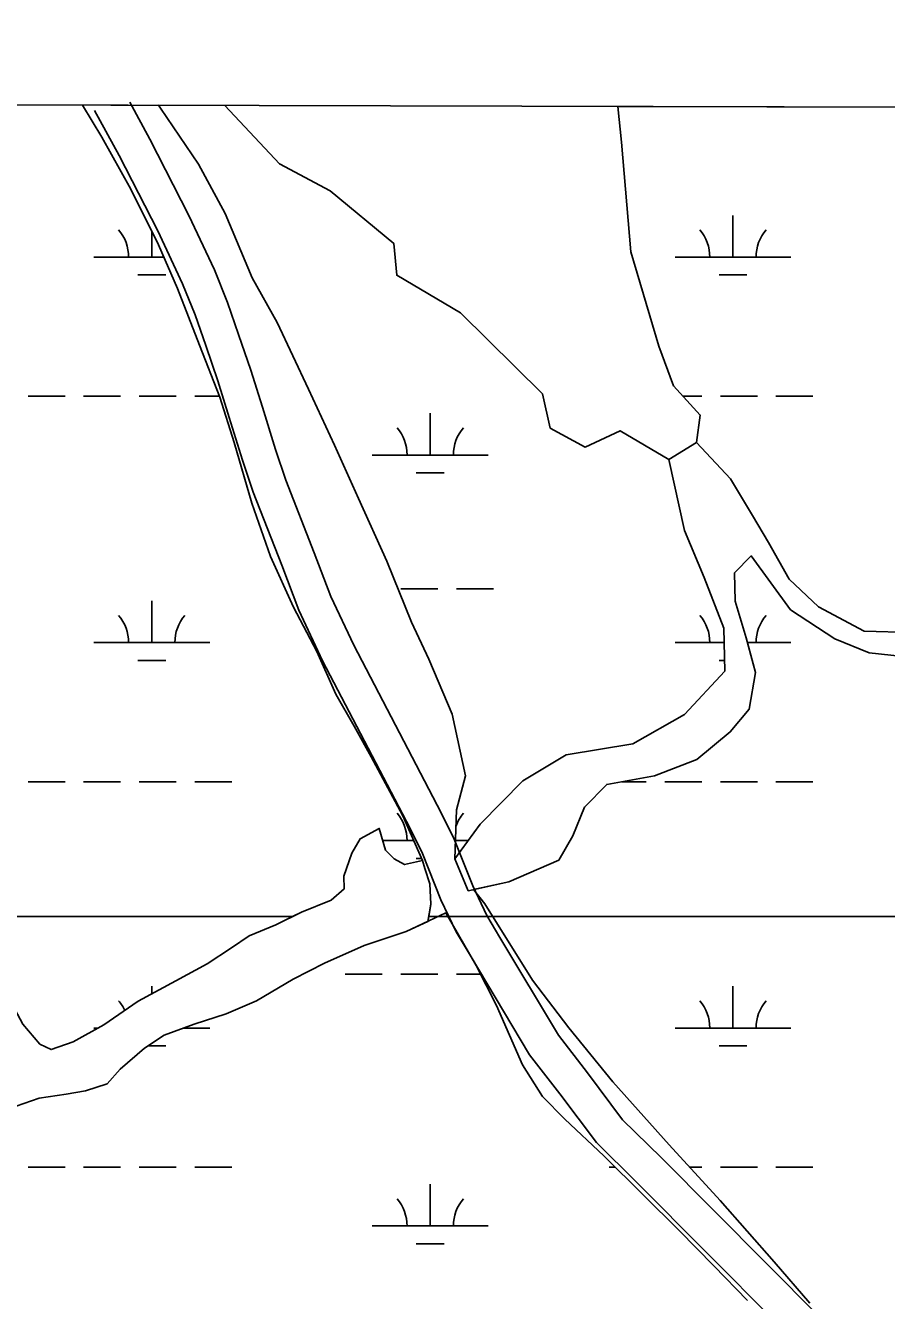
# Model space of a CAD drawing. Extents: x 3161564 to 3199464, y 849354 to 874788.
# Drawn here: x 3190598 to 3191342, y 871907 to 873008 of the extents above; entities that cross this region are included whole.
import ezdxf

# ---------------------------------------------------------------- set-up
doc = ezdxf.new("R2010")
doc.units = 0
for name, color, linetype in [('V-GRID-FRAM', 7, 'Continuous'), ('V-ROAD-CNTR', 7, 'Continuous'), ('V-SITE-VEGE', 7, 'Continuous'), ('V-TOPO-SHOR', 7, 'Continuous'), ('V-WETL-SWMP', 7, 'Continuous')]:
    doc.layers.add(name, color=color, linetype=linetype)

msp = doc.modelspace()

# ---------------------------------------------------------------- linework, layer by layer
at = {"layer": 'V-GRID-FRAM'}
msp.add_lwpolyline([(3165819.2, 873007.6), (3197186.7, 872920.9), (3197144.3, 854733.3), (3165761, 854820), (3165819.2, 873007.6)], dxfattribs=at)
at = {"layer": 'V-ROAD-CNTR'}
for points in [[(3190657.7, 872934.2), (3190678.9, 872895.5), (3190712.2, 872830.4), (3190733.6, 872784.7), (3190744.4, 872757.8), (3190753.7, 872731.3), (3190764, 872700.8), (3190773.9, 872669.3), (3190785.3, 872632.4), (3190794.6, 872604.9), (3190819.3, 872541.8), (3190834.1, 872503), (3190854.6, 872459.4), (3190930.2, 872314.5), (3190940.9, 872293.1), (3190956.7, 872253), (3190970, 872225.4), (3190981.9, 872205.2), (3191033.4, 872119.4), (3191059.5, 872085.5), (3191091, 872043.5), (3191125.7, 872009.5), (3191306.7, 871827.5)], [(3190688, 872941.4), (3190705.4, 872909.6), (3190739.1, 872843.6), (3190761.1, 872796.7), (3190772.5, 872768.4), (3190782.1, 872741), (3190792.5, 872710.1), (3190802.6, 872678.3), (3190813.8, 872641.6), (3190822.8, 872615.2), (3190847.2, 872552.6), (3190861.7, 872514.7), (3190881.5, 872472.8), (3190956.9, 872328.2), (3190968.3, 872305.4), (3190984.3, 872265), (3190996.5, 872239.6), (3191007.7, 872220.6), (3191058.3, 872136.3), (3191083.4, 872103.6), (3191113.6, 872063.3), (3191146.9, 872030.8), (3191328.9, 871847.7)]]:
    msp.add_lwpolyline(points, dxfattribs=at)
at = {"layer": 'V-SITE-VEGE'}
for p, q in [((3190770.1, 872938.6), (3189378.4, 872942.5)), ((3190817.3, 872888.2), (3190770.1, 872938.6)), ((3191870, 872935.6), (3191109.6, 872937.7)), ((3191109.6, 872937.7), (3191112.6, 872906.8)), ((3191112.6, 872906.8), (3191120.7, 872812.3)), ((3190861.1, 872864.9), (3190817.3, 872888.2)), ((3190916.1, 872819.5), (3190861.1, 872864.9)), ((3190918.7, 872792.1), (3190916.1, 872819.5)), ((3191120.7, 872812.3), (3191144.9, 872730.8)), ((3190973.7, 872759.6), (3190918.7, 872792.1)), ((3191044.4, 872689.6), (3190973.7, 872759.6)), ((3191144.9, 872730.8), (3191157.5, 872696.6)), ((3191157.5, 872696.6), (3191180.8, 872671.4)), ((3191051.2, 872660.1), (3191044.4, 872689.6)), ((3191180.8, 872671.4), (3191177.6, 872647.8)), ((3191081.4, 872643.8), (3191051.2, 872660.1)), ((3191111.5, 872657.9), (3191081.4, 872643.8)), ((3191153.5, 872633.1), (3191111.5, 872657.9)), ((3191177.6, 872647.8), (3191207, 872616.4)), ((3191167, 872571.7), (3191153.5, 872633.1)), ((3191207, 872616.4), (3191225.9, 872584.7)), ((3191225.9, 872584.7), (3191239.7, 872561.3)), ((3191184.2, 872531.1), (3191167, 872571.7)), ((3191239.7, 872561.3), (3191257.5, 872529.9)), ((3191224.8, 872549.8), (3191210.3, 872535.2)), ((3191258.7, 872503.2), (3191224.8, 872549.8)), ((3191201.1, 872487.4), (3191184.2, 872531.1)), ((3191210.3, 872535.2), (3191210.8, 872510.7)), ((3191257.5, 872529.9), (3191282.9, 872505.9)), ((3191210.8, 872510.7), (3191220.5, 872479.1)), ((3191282.9, 872505.9), (3191322.3, 872484.8)), ((3191296.9, 872478.2), (3191258.7, 872503.2)), ((3191202.1, 872450.4), (3191201.1, 872487.4)), ((3191322.3, 872484.8), (3191363.5, 872483.6)), ((3191220.5, 872479.1), (3191228.4, 872449.1)), ((3191326.5, 872466.2), (3191296.9, 872478.2)), ((3191366.6, 872461.8), (3191326.5, 872466.2)), ((3191167.1, 872413.1), (3191202.1, 872450.4)), ((3191228.4, 872449.1), (3191223.1, 872417.6)), ((3191223.1, 872417.6), (3191206.6, 872398)), ((3191122.5, 872387.7), (3191167.1, 872413.1)), ((3191206.6, 872398), (3191177.7, 872374.1)), ((3191065, 872378.3), (3191122.5, 872387.7)), ((3191027.5, 872355.6), (3191065, 872378.3)), ((3191177.7, 872374.1), (3191141.1, 872359.9)), ((3190990.8, 872318.3), (3191027.5, 872355.6)), ((3191100, 872352.6), (3191080.8, 872333.1)), ((3191141.1, 872359.9), (3191100, 872352.6)), ((3191080.8, 872333.1), (3191070.6, 872308.4)), ((3190968.9, 872288.5), (3190990.8, 872318.3)), ((3190886.9, 872305.8), (3190903.5, 872314.7)), ((3190903.5, 872314.7), (3190909, 872295.8)), ((3191070.6, 872308.4), (3191058.5, 872287.3)), ((3190879.8, 872293.2), (3190886.9, 872305.8)), ((3190909, 872295.8), (3190916.3, 872288.3)), ((3190873, 872273.5), (3190879.8, 872293.2)), ((3190916.3, 872288.3), (3190925.4, 872283.4)), ((3190925.4, 872283.4), (3190941, 872286.9)), ((3190941, 872286.9), (3190942.9, 872280.2)), ((3190980.4, 872260.9), (3190968.9, 872288.5)), ((3191058.5, 872287.3), (3191015.4, 872268.7)), ((3190873.1, 872262.4), (3190873, 872273.5)), ((3190942.9, 872280.2), (3190947.2, 872266.8)), ((3190861.9, 872252.6), (3190873.1, 872262.4)), ((3190947.2, 872266.8), (3190948, 872249.3)), ((3191015.4, 872268.7), (3190980.4, 872260.9)), ((3190836.3, 872242.5), (3190861.9, 872252.6)), ((3190828.7, 872238.7), (3190836.3, 872242.5)), ((3190948, 872249.3), (3190946.2, 872238.7)), ((3189982.7, 872238.7), (3190828.7, 872238.7)), ((3190946.2, 872238.7), (3191870, 872238.7))]:
    msp.add_line(p, q, dxfattribs=at)
for points in [[(3190595.8, 872145.7), (3190610.5, 872128.4), (3190620.3, 872123.8), (3190639.3, 872130.5), (3190665.7, 872145.3), (3190695.2, 872165.5), (3190727.8, 872183.1), (3190754.9, 872197.9), (3190775.8, 872211.7), (3190791.1, 872222.1), (3190814.1, 872231.5), (3190828.7, 872238.7), (3189982.7, 872238.7)], [(3191870, 868394.8), (3191870, 872238.7), (3190946.2, 872238.7), (3190945.5, 872234.4), (3190926.8, 872225.7), (3190890.5, 872213.7), (3190856.2, 872198.3), (3190829.1, 872184.6), (3190797.6, 872165.8), (3190771.4, 872154.6), (3190743.6, 872145.6), (3190717.7, 872136.2), (3190700.9, 872125), (3190679.9, 872106.8), (3190668.4, 872094.3), (3190649.9, 872088.1), (3190633.1, 872085.3), (3190609.9, 872082), (3190590, 872075.1)]]:
    msp.add_lwpolyline(points, dxfattribs=at)
at = {"layer": 'V-TOPO-SHOR'}
for points in [[(3190973.7, 872759.6), (3190918.7, 872792.1), (3190916.1, 872819.5), (3190861.1, 872864.9), (3190817.3, 872888.2), (3190770.1, 872938.6)], [(3191109.6, 872937.7), (3191112.6, 872906.8), (3191120.7, 872812.3), (3191144.9, 872730.8), (3191157.5, 872696.6), (3191180.8, 872671.4), (3191177.6, 872647.8), (3191153.5, 872633.1), (3191111.5, 872657.9), (3191081.4, 872643.8), (3191051.2, 872660.1), (3191044.4, 872689.6), (3190973.7, 872759.6)], [(3191177.6, 872647.8), (3191207, 872616.4), (3191225.9, 872584.7), (3191239.7, 872561.3), (3191257.5, 872529.9), (3191282.9, 872505.9), (3191322.3, 872484.8), (3191363.5, 872483.6), (3191405.9, 872485.5), (3191437.1, 872514), (3191465.1, 872541.9), (3191476.5, 872559), (3191480.9, 872547.6), (3191469.7, 872524), (3191448.2, 872498.8), (3191417.7, 872470.3), (3191396.2, 872462.2), (3191366.6, 872461.8), (3191326.5, 872466.2), (3191296.9, 872478.2), (3191258.7, 872503.2), (3191224.8, 872549.8), (3191210.3, 872535.2)], [(3190990.8, 872318.3), (3191027.5, 872355.6), (3191065, 872378.3), (3191122.5, 872387.7), (3191167.1, 872413.1), (3191202.1, 872450.4), (3191201.1, 872487.4), (3191184.2, 872531.1), (3191167, 872571.7), (3191153.5, 872633.1)], [(3191210.3, 872535.2), (3191210.8, 872510.7), (3191220.5, 872479.1), (3191228.4, 872449.1), (3191223.1, 872417.6), (3191206.6, 872398), (3191177.7, 872374.1), (3191141.1, 872359.9), (3191100, 872352.6), (3191080.8, 872333.1), (3191070.6, 872308.4), (3191058.5, 872287.3), (3191015.4, 872268.7), (3190980.4, 872260.9), (3190968.9, 872288.5), (3190990.8, 872318.3)], [(3190836.3, 872242.5), (3190861.9, 872252.6), (3190873.1, 872262.4), (3190873, 872273.5), (3190879.8, 872293.2), (3190886.9, 872305.8), (3190903.5, 872314.7), (3190909, 872295.8), (3190916.3, 872288.3), (3190925.4, 872283.4), (3190941, 872286.9), (3190942.9, 872280.2), (3190947.2, 872266.8), (3190948, 872249.3), (3190945.5, 872234.4), (3190926.8, 872225.7), (3190890.5, 872213.7), (3190856.2, 872198.3), (3190829.1, 872184.6), (3190797.6, 872165.8)], [(3190559.6, 872195.5), (3190582.2, 872171.1), (3190595.8, 872145.7), (3190610.5, 872128.4), (3190620.3, 872123.8), (3190639.3, 872130.5), (3190665.7, 872145.3), (3190695.2, 872165.5), (3190727.8, 872183.1), (3190754.9, 872197.9), (3190775.8, 872211.7), (3190791.1, 872222.1), (3190814.1, 872231.5), (3190836.3, 872242.5)], [(3190797.6, 872165.8), (3190771.4, 872154.6), (3190743.6, 872145.6), (3190717.7, 872136.2), (3190700.9, 872125), (3190679.9, 872106.8), (3190668.4, 872094.3), (3190649.9, 872088.1), (3190633.1, 872085.3), (3190609.9, 872082), (3190590, 872075.1)]]:
    msp.add_lwpolyline(points, dxfattribs=at)
at = {"layer": 'V-WETL-SWMP'}
for p, q in [((3190647.2, 872938.9), (3189378.4, 872942.5)), ((3190663.8, 872911.3), (3190647.2, 872938.9)), ((3190770.1, 872938.6), (3190713, 872938.8)), ((3190713, 872938.8), (3190714.7, 872936.1)), ((3190714.7, 872936.1), (3190747.3, 872887.9)), ((3190817.3, 872888.2), (3190770.1, 872938.6)), ((3193972.8, 872929.8), (3191109.6, 872937.7)), ((3191109.6, 872937.7), (3191112.6, 872906.8)), ((3190689.1, 872866.4), (3190663.8, 872911.3)), ((3191112.6, 872906.8), (3191120.7, 872812.3)), ((3190747.3, 872887.9), (3190770.4, 872845.3)), ((3190861.1, 872864.9), (3190817.3, 872888.2)), ((3190712.9, 872818.2), (3190689.1, 872866.4)), ((3190916, 872819.5), (3190861.1, 872864.9)), ((3190770.4, 872845.3), (3190793.9, 872789.7)), ((3191209, 872807.7), (3191209, 872843.7)), ((3190707.1, 872807.7), (3190707.1, 872830)), ((3190729.4, 872780.6), (3190712.9, 872818.2)), ((3190918.7, 872792.1), (3190916, 872819.5)), ((3191120.7, 872812.3), (3191144.9, 872730.8)), ((3190657.1, 872807.7), (3190717.5, 872807.7)), ((3191159, 872807.7), (3191259, 872807.7)), ((3190695.1, 872792.3), (3190719.1, 872792.3)), ((3190973.7, 872759.6), (3190918.7, 872792.1)), ((3191197, 872792.3), (3191221, 872792.3)), ((3190748.3, 872731.6), (3190729.4, 872780.6)), ((3190793.9, 872789.7), (3190815.3, 872751.3)), ((3191044.4, 872689.6), (3190973.7, 872759.6)), ((3190815.3, 872751.3), (3190842.5, 872693.8)), ((3190765.8, 872686.7), (3190748.3, 872731.6)), ((3191144.9, 872730.8), (3191157.5, 872696.6)), ((3190842.5, 872693.8), (3190864.8, 872645.4)), ((3191157.5, 872696.6), (3191180.8, 872671.4)), ((3190600.2, 872687.7), (3190632.2, 872687.7)), ((3190648.2, 872687.7), (3190680.2, 872687.7)), ((3190696.2, 872687.7), (3190728.2, 872687.7)), ((3190744.2, 872687.7), (3190765.5, 872687.7)), ((3190778.3, 872647.8), (3190765.8, 872686.7)), ((3191051.2, 872660.1), (3191044.4, 872689.6)), ((3191165.7, 872687.7), (3191182.1, 872687.7)), ((3191198.1, 872687.7), (3191230.1, 872687.7)), ((3191246.1, 872687.7), (3191278.1, 872687.7)), ((3190947.5, 872636.9), (3190947.5, 872672.9)), ((3191180.8, 872671.4), (3191177.6, 872647.8)), ((3191081.4, 872643.8), (3191051.2, 872660.1)), ((3190793.5, 872595.3), (3190778.3, 872647.8)), ((3191111.5, 872657.9), (3191081.4, 872643.8)), ((3191153.5, 872633.1), (3191111.5, 872657.9)), ((3191177.6, 872647.8), (3191207, 872616.4)), ((3190864.8, 872645.4), (3190885.6, 872599.5)), ((3190897.5, 872636.9), (3190997.5, 872636.9)), ((3191167, 872571.7), (3191153.5, 872633.1)), ((3190935.5, 872621.5), (3190959.5, 872621.5)), ((3191207, 872616.4), (3191225.9, 872584.7)), ((3190809.7, 872549.2), (3190793.5, 872595.3)), ((3190885.6, 872599.5), (3190910.2, 872545.4)), ((3191225.9, 872584.7), (3191239.7, 872561.3)), ((3191184.2, 872531.1), (3191167, 872571.7)), ((3191239.7, 872561.3), (3191257.5, 872529.9)), ((3190829.6, 872505.7), (3190809.7, 872549.2)), ((3191224.8, 872549.8), (3191210.3, 872535.2)), ((3191258.7, 872503.2), (3191224.8, 872549.8)), ((3190910.2, 872545.4), (3190931.4, 872492.7)), ((3191201.1, 872487.4), (3191184.2, 872531.1)), ((3191210.3, 872535.2), (3191210.8, 872510.7)), ((3191257.5, 872529.9), (3191282.9, 872505.9)), ((3190922.1, 872521.5), (3190954.1, 872521.5)), ((3190970.1, 872521.5), (3191002.1, 872521.5)), ((3190707.1, 872475.1), (3190707.1, 872511.1)), ((3190849.5, 872467.4), (3190829.6, 872505.7)), ((3191210.8, 872510.7), (3191220.5, 872479.1)), ((3191282.9, 872505.9), (3191322.3, 872484.8)), ((3191296.9, 872478.2), (3191258.7, 872503.2)), ((3190931.4, 872492.7), (3190946.4, 872460.7)), ((3191202.1, 872450.4), (3191201.1, 872487.4)), ((3191322.3, 872484.8), (3191363.5, 872483.6)), ((3190657.1, 872475.1), (3190757.1, 872475.1)), ((3191159, 872475.1), (3191201.4, 872475.1)), ((3191220.5, 872479.1), (3191228.4, 872449.1)), ((3191221.5, 872475.1), (3191259, 872475.1)), ((3191326.5, 872466.2), (3191296.9, 872478.2)), ((3190865.9, 872430.6), (3190849.5, 872467.4)), ((3190946.4, 872460.7), (3190966.5, 872413.2)), ((3191366.6, 872461.8), (3191326.5, 872466.2)), ((3190695.1, 872459.6), (3190719.1, 872459.6)), ((3191167.1, 872413.1), (3191202.1, 872450.4)), ((3191197, 872459.6), (3191201.8, 872459.6)), ((3191228.4, 872449.1), (3191223.1, 872417.6)), ((3190881.9, 872403), (3190865.9, 872430.6)), ((3191223.1, 872417.6), (3191206.6, 872398)), ((3190966.5, 872413.2), (3190978, 872360.1)), ((3191122.5, 872387.7), (3191167.1, 872413.1)), ((3190896.6, 872376.4), (3190881.9, 872403)), ((3191206.6, 872398), (3191177.7, 872374.1)), ((3191065, 872378.3), (3191122.5, 872387.7)), ((3190912.9, 872346), (3190896.6, 872376.4)), ((3191027.5, 872355.6), (3191065, 872378.3)), ((3191177.7, 872374.1), (3191141.1, 872359.9)), ((3190600.2, 872355), (3190632.2, 872355)), ((3190648.2, 872355), (3190680.2, 872355)), ((3190696.2, 872355), (3190728.2, 872355)), ((3190744.2, 872355), (3190776.2, 872355)), ((3190978, 872360.1), (3190970.2, 872330.7)), ((3190990.8, 872318.3), (3191027.5, 872355.6)), ((3191100, 872352.6), (3191080.8, 872333.1)), ((3191141.1, 872359.9), (3191100, 872352.6)), ((3191113.4, 872355), (3191134.1, 872355)), ((3191150.1, 872355), (3191182.1, 872355)), ((3191198.1, 872355), (3191230.1, 872355)), ((3191246.1, 872355), (3191278.1, 872355)), ((3190923.8, 872325.5), (3190912.9, 872346)), ((3190970.2, 872330.7), (3190968.9, 872288.5)), ((3191080.8, 872333.1), (3191070.6, 872308.4)), ((3190941, 872286.9), (3190923.8, 872325.5)), ((3190968.9, 872288.5), (3190990.8, 872318.3)), ((3190886.9, 872305.8), (3190903.5, 872314.7)), ((3190903.5, 872314.7), (3190909, 872295.8)), ((3191070.6, 872308.4), (3191058.5, 872287.3)), ((3190879.8, 872293.2), (3190886.9, 872305.8)), ((3190906.5, 872304.2), (3190933.3, 872304.2)), ((3190909, 872295.8), (3190916.3, 872288.3)), ((3190969.3, 872304.3), (3190980.4, 872304.3)), ((3190873, 872273.5), (3190879.8, 872293.2)), ((3190916.3, 872288.3), (3190925.4, 872283.4)), ((3190925.4, 872283.4), (3190941, 872286.9)), ((3190935.5, 872288.8), (3190940.2, 872288.8)), ((3191058.5, 872287.3), (3191015.4, 872268.7)), ((3190873.1, 872262.4), (3190873, 872273.5)), ((3190861.9, 872252.6), (3190873.1, 872262.4)), ((3191015.4, 872268.7), (3190984.8, 872261.9)), ((3190836.3, 872242.5), (3190861.9, 872252.6)), ((3190984.8, 872261.9), (3190994.8, 872249.7)), ((3190814.1, 872231.5), (3190836.3, 872242.5)), ((3190961.1, 872241.7), (3190926.8, 872225.7)), ((3190987.1, 872196.4), (3190961.1, 872241.7)), ((3190994.8, 872249.7), (3191035.8, 872183.6)), ((3190791.1, 872222.1), (3190814.1, 872231.5)), ((3190775.8, 872211.7), (3190791.1, 872222.1)), ((3190926.8, 872225.7), (3190890.5, 872213.7)), ((3190754.9, 872197.9), (3190775.8, 872211.7)), ((3190890.5, 872213.7), (3190856.2, 872198.3)), ((3190727.8, 872183.1), (3190754.9, 872197.9)), ((3190856.2, 872198.3), (3190829.1, 872184.6)), ((3191004.9, 872161.8), (3190987.1, 872196.4)), ((3190874.1, 872188.8), (3190906.1, 872188.8)), ((3190922.1, 872188.8), (3190954.1, 872188.8)), ((3190970.1, 872188.8), (3190991, 872188.8)), ((3190695.2, 872165.5), (3190727.8, 872183.1)), ((3190707.1, 872171.9), (3190707.1, 872178.4)), ((3190829.1, 872184.6), (3190797.6, 872165.8)), ((3191035.8, 872183.6), (3191067.3, 872142.6)), ((3191209, 872142.4), (3191209, 872178.4)), ((3190665.7, 872145.3), (3190695.2, 872165.5)), ((3190797.6, 872165.8), (3190771.4, 872154.6)), ((3190771.4, 872154.6), (3190743.6, 872145.6)), ((3191027.1, 872110.7), (3191004.9, 872161.8)), ((3190595.8, 872145.7), (3190610.5, 872128.4)), ((3190639.3, 872130.5), (3190665.7, 872145.3)), ((3190657.1, 872142.4), (3190660.5, 872142.4)), ((3190743.6, 872145.6), (3190717.7, 872136.2)), ((3190734.8, 872142.4), (3190757.1, 872142.4)), ((3191067.3, 872142.6), (3191105.3, 872096)), ((3191159, 872142.4), (3191259, 872142.4)), ((3190620.3, 872123.8), (3190639.3, 872130.5)), ((3190717.7, 872136.2), (3190700.9, 872125)), ((3190610.5, 872128.4), (3190620.3, 872123.8)), ((3190700.9, 872125), (3190679.9, 872106.8)), ((3190703.8, 872127), (3190719.1, 872127)), ((3191197, 872127), (3191221, 872127)), ((3191044.6, 872083.4), (3191027.1, 872110.7)), ((3190679.9, 872106.8), (3190668.4, 872094.3)), ((3190649.9, 872088.1), (3190633.1, 872085.3)), ((3190668.4, 872094.3), (3190649.9, 872088.1)), ((3191105.3, 872096), (3191153.8, 872041.5)), ((3190609.9, 872082), (3190590, 872075.1)), ((3190633.1, 872085.3), (3190609.9, 872082)), ((3191063.8, 872063.7), (3191044.6, 872083.4)), ((3191097.5, 872032.2), (3191063.8, 872063.7)), ((3191131.5, 871998.5), (3191097.5, 872032.2)), ((3191153.8, 872041.5), (3191197.8, 871993.7)), ((3190600.2, 872022.3), (3190632.2, 872022.3)), ((3190648.2, 872022.3), (3190680.2, 872022.3)), ((3190696.2, 872022.3), (3190728.2, 872022.3)), ((3190744.2, 872022.3), (3190776.2, 872022.3)), ((3191102.1, 872022.3), (3191107.4, 872022.3)), ((3191171.4, 872022.3), (3191182.1, 872022.3)), ((3191198.1, 872022.3), (3191230.1, 872022.3)), ((3191246.1, 872022.3), (3191278.1, 872022.3)), ((3190947.5, 871971.6), (3190947.5, 872007.6)), ((3191162.6, 871967.8), (3191131.5, 871998.5)), ((3191197.8, 871993.7), (3191244.6, 871940.6)), ((3190897.5, 871971.6), (3190997.5, 871971.6)), ((3191192.4, 871937.3), (3191162.6, 871967.8)), ((3190935.5, 871956.1), (3190959.5, 871956.1)), ((3191221.6, 871907.2), (3191192.4, 871937.3)), ((3191244.6, 871940.6), (3191275.3, 871905.1))]:
    msp.add_line(p, q, dxfattribs=at)
for centre, start, end in [((3190651.8, 872808.2), 359.2282, 40.7718), ((3191153.7, 872808.2), 359.2282, 40.7718), ((3191264.2, 872808.2), 139.2282, 180.7718), ((3190892.3, 872637.4), 359.2282, 40.7718), ((3191002.8, 872637.4), 139.2282, 180.7718), ((3190651.8, 872475.5), 359.2282, 40.7718), ((3190762.3, 872475.5), 139.2282, 180.7718), ((3191153.7, 872475.5), 359.2282, 40.7718), ((3191264.2, 872475.5), 139.2282, 180.7718), ((3190892.3, 872304.7), 359.2282, 40.7718), ((3191002.8, 872304.7), 139.2282, 159.6232), ((3190651.8, 872142.9), 24.8539, 40.7718), ((3191153.7, 872142.9), 359.2282, 40.7718), ((3191264.2, 872142.9), 139.2282, 180.7718), ((3190892.3, 871972), 359.2282, 40.7718), ((3191002.8, 871972), 139.2282, 180.7718)]:
    msp.add_arc(centre, 35.2, start, end, dxfattribs=at)

doc.saveas('drawing.dxf')
